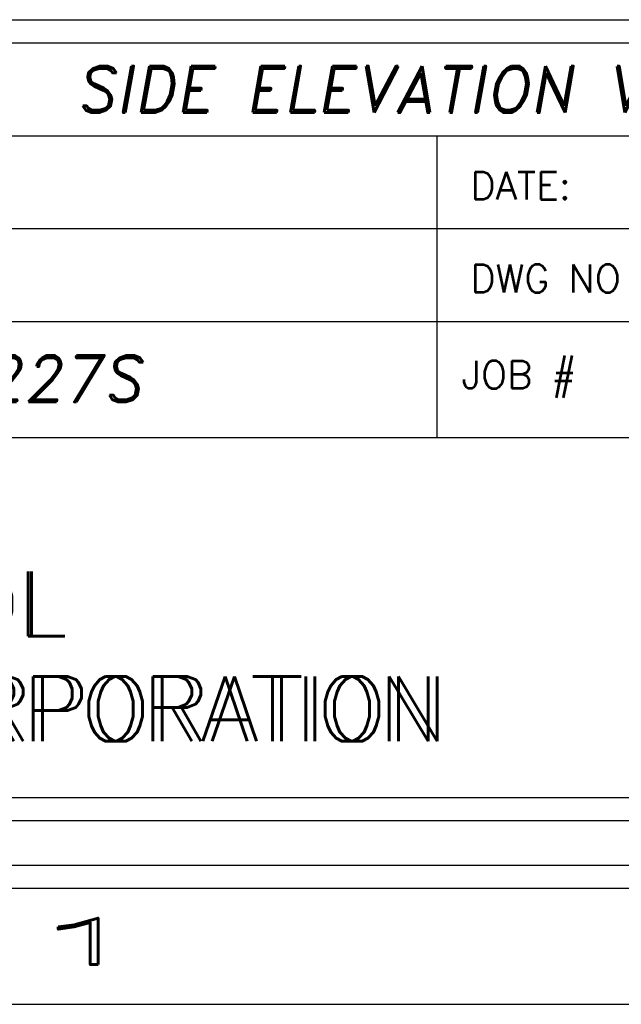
# Model space of a CAD drawing. Header units: inches. Extents: x 220 to 877, y 4 to 174.
# Tile 508 of 656: x 540.1 to 541.4, y 87.75 to 89.87. Entities that reach past the tile are written whole.
import ezdxf
from ezdxf.enums import TextEntityAlignment as Align

# ---------------------------------------------------------------- set-up
doc = ezdxf.new("R2010")
doc.units = ezdxf.units.IN
doc.header["$LTSCALE"] = 0.5
doc.header["$MEASUREMENT"] = 0
doc.layers.add('SID-M-D', color=42, linetype='Continuous')
doc.layers.add('SID-M-S', color=105, linetype='Continuous')
doc.styles.add('PTI', font='romand.shx', dxfattribs={"oblique": 10})
doc.styles.add('R', font='ROMAND.SHX')
doc.styles.add('ROMANS', font='ROMANS.shx', dxfattribs={"height": 0.125})
doc.styles.get("Standard").update_dxf_attribs({"font": 'romans.shx'})

# ---------------------------------------------------------------- blocks, each defined once
blk = doc.blocks.new('*U9')
at = {"layer": 'SID-M-S'}
for p, q in [((-34.00000000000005, -0.2500000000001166), (-1.13242748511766e-14, -0.2499999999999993)), ((-34.00000000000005, -0.3000000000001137), (-1.13242748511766e-14, -0.3)), ((-34.00000000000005, -0.550000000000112), (2.886579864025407e-15, -0.55))]:
    blk.add_line(p, q, dxfattribs=at)
at = {"layer": 'SID-M-D', "style": 'R', "width": 4}
blk.add_text('1', height=0.09999999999, dxfattribs=at).set_placement((-2.327455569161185, -0.464284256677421))
blk = doc.blocks.new('JM_TITTLE_BOX_SID')
at = {"layer": 'SID-M-S'}
for p, q in [((-6.604933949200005, 1.32165344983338), (0.1049989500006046, 1.32165344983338)), ((-1.409017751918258, 0.9216574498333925), (-1.409017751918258, 1.32165344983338)), ((-6.604933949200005, 1.121655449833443), (0.1049989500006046, 1.121655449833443)), ((-6.604933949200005, 0.9216574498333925), (0.1049989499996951, 0.9216574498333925)), ((-1.409017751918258, 0.6716599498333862), (-1.409017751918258, 0.9216574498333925)), ((-4.43498749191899, 0.6716599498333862), (0.1049989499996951, 0.6716599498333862))]:
    blk.add_line(p, q, dxfattribs=at)
for points in [[(1.261213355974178e-13, -0.1549984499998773), (-6.499934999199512, -0.1549984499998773, -0.414213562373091), (-6.654933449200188, 1.163513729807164e-13), (-6.654933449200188, 1.416652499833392, -0.4142135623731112), (-6.499934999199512, 1.571650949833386), (1.261213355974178e-13, 1.571650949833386, -0.4142135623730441), (0.1549984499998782, 1.416652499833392), (0.1549984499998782, 1.163513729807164e-13, -0.4142135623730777)], [(1.261213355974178e-13, -0.1049989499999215), (-6.499934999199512, -0.1049989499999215, -0.4142135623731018), (-6.604933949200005, 1.163513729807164e-13), (-6.604933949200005, 1.416652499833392, -0.4142135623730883), (-6.499934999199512, 1.52165144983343), (1.261213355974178e-13, 1.52165144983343, -0.414213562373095), (0.1049989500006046, 1.416652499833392), (0.1049989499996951, 1.163513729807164e-13, -0.414213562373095)]]:
    blk.add_lwpolyline(points, format="xyb", close=True, dxfattribs=at)
at = {"layer": 'SID-M-D', "style": 'ROMANS'}
for s, p in [('DATE:', (-1.336888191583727, 1.184117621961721)), ('DWG NO', (-1.336888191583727, 0.9841196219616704)), ('JOB #', (-1.35556529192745, 0.7766631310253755))]:
    blk.add_text(s, height=0.0599994, dxfattribs=at).set_placement(p)
at = {"layer": 'SID-M-D', "style": 'PTI', "oblique": 10}
for tag, p in [('CUSTOMER', (-5.990553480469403, 1.371591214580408)), ('DIEDATAINFO', (-2.18746001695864, 1.371591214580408)), ('PARTDESCRIPTION', (-5.966376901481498, 1.169693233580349)), ('00-00-00', (-1.009105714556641, 1.167793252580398)), ('PARTNUMBER', (-5.81595049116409, 0.9696952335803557)), ('REV', (-3.360356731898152, 0.9696952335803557)), ('SCALE', (-2.520436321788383, 0.9677952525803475)), ('SH', (-0.8571950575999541, 0.9677952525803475)), ('SHX', (-0.4057438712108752, 0.9677952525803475)), ('TOOL', (-2.472915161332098, 0.7480887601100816)), ('JOB', (-0.9225366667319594, 0.7480887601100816)), ('WTD', (-3.839149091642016, 0.7480887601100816))]:
    blk.add_attdef(tag, p, '', height=0.09999900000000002, dxfattribs=at)
blk.add_attdef('BUILT', text='', height=0.2499630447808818, dxfattribs=at).set_placement((-2.336101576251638, 0.2076912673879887), align=Align.CENTER)
blk = doc.blocks.new('*U19')
at = {"layer": 'SID-M-D', "color": 42, "linetype": 'Continuous', "lineweight": 0, "char_height": 0.139734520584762, "attachment_point": 1}
for s, insert in [('{TOOL}', (-2.665973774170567, 0.3826812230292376)), ('{CORPORATION}', (-2.665973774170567, 0.1564443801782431))]:
    blk.add_mtext(s, dxfattribs=dict(at, insert=insert))
at = {"layer": 'SID-M-S', "color": 42}
for s, p in [('TOOL', (-2.672627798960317, 0.2429467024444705)), ('CORPORATION', (-2.68593584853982, 0.01670985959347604))]:
    blk.add_text(s, height=0.139734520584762, dxfattribs=at).set_placement(p)

msp = doc.modelspace()

# ---------------------------------------------------------------- block references
at = {"layer": 'SID-M-D'}
msp.add_blockref('*U9', (542.4107340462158, 88.30166505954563), dxfattribs=at)
at = {"layer": 'SID-M-S'}
ref = msp.add_blockref('JM_TITTLE_BOX_SID', (542.4107340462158, 88.30166505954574), dxfattribs=at)
ref.add_attrib('TOOL', 'P227S', (539.9378188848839, 89.04975381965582), dxfattribs={"layer": 'SID-M-D', "height": 0.09999900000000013, "style": 'PTI', "oblique": 9.999999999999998})
ref.add_attrib('DIEDATAINFO', 'SIDE ELEVATION VIEW', (540.2232740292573, 89.67325627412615), dxfattribs={"layer": 'SID-M-D', "height": 0.09999900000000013, "style": 'PTI', "oblique": 9.999999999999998})
msp.add_blockref('*U19', (542.4107340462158, 88.3016650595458), dxfattribs=at)

doc.saveas('drawing.dxf')
